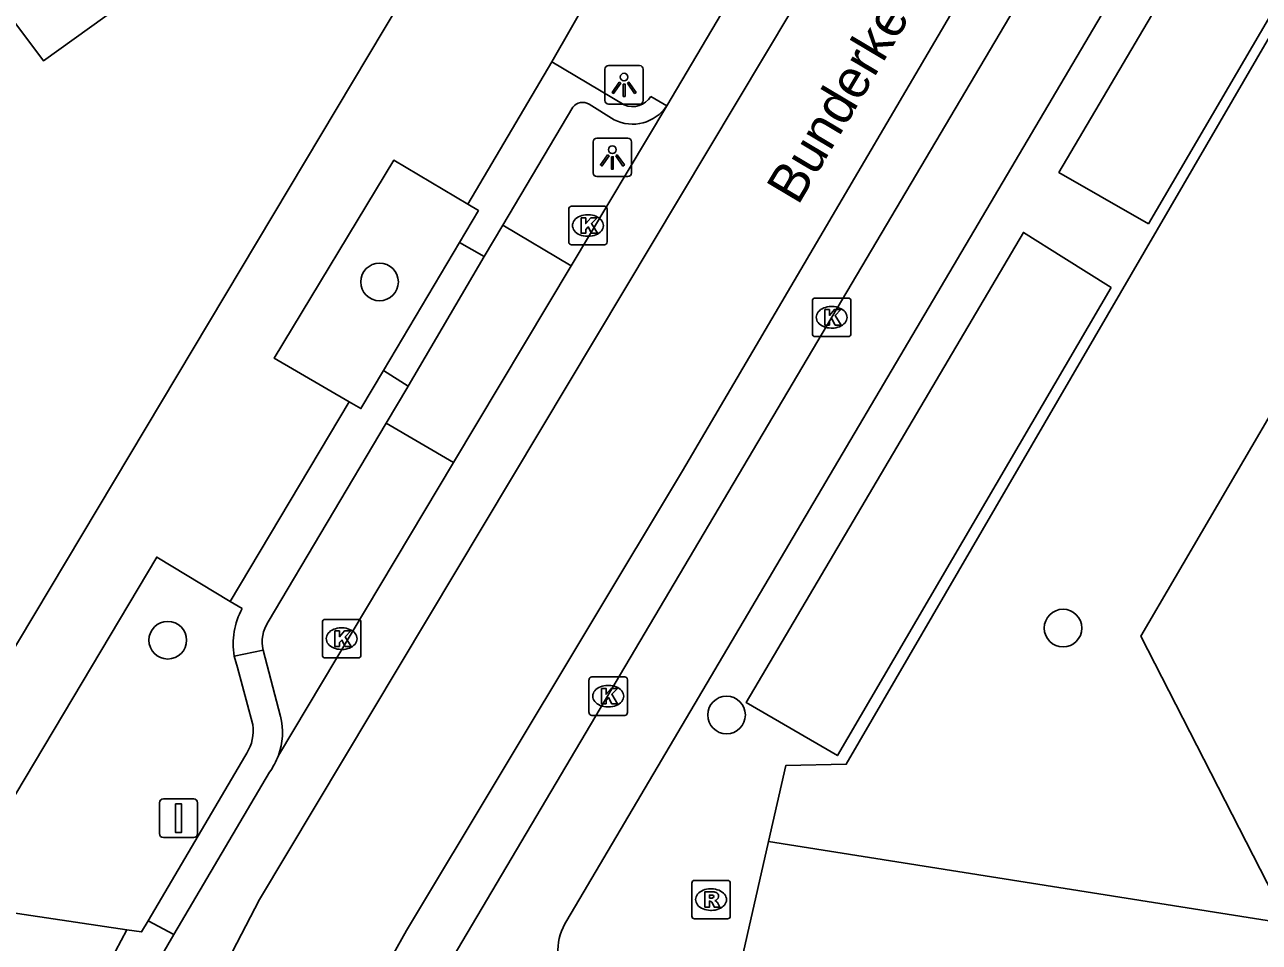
# Model space of a CAD drawing. Extents: x 163427 to 164190, y 380331 to 381641.
# Drawn here: x 163885.29 to 163917.37, y 381011.51 to 381035.34 of the extents above; entities that cross this region are included whole.
import ezdxf

# ---------------------------------------------------------------- set-up
doc = ezdxf.new("R2010")
doc.units = 0
for name, color, linetype in [('IMGEO_Afsluitpaal', 7, 'Continuous'), ('IMGEO_Boom', 7, 'Continuous'), ('IMGEO_Fietspad_gesloten', 7, 'Continuous'), ('IMGEO_Groenvoorziening', 7, 'Continuous'), ('IMGEO_Kolk', 7, 'Continuous'), ('IMGEO_Lichtpunt', 7, 'Continuous'), ('IMGEO_Openbare_ruimte_label', 7, 'Continuous'), ('IMGEO_Pand', 7, 'Continuous'), ('IMGEO_Rijbaan_lokaal_open', 7, 'Continuous'), ('IMGEO_Rioolput', 7, 'Continuous'), ('IMGEO_Voetpad_open', 7, 'Continuous'), ('IMGEO_Waterloop', 7, 'Continuous')]:
    doc.layers.add(name, color=color, linetype=linetype)

msp = doc.modelspace()

# ---------------------------------------------------------------- linework, layer by layer
at = {"layer": 'IMGEO_Afsluitpaal'}
for p, q in [((163888.89, 381015.232), (163889.68, 381015.232)), ((163889.68, 381015.232), (163888.89, 381015.232)), ((163888.79, 381014.332), (163888.79, 381015.132)), ((163888.79, 381015.132), (163888.79, 381014.332)), ((163889.78, 381015.132), (163889.78, 381014.332)), ((163889.78, 381014.332), (163889.78, 381015.132)), ((163889.68, 381014.232), (163888.89, 381014.232)), ((163888.89, 381014.232), (163889.68, 381014.232))]:
    msp.add_line(p, q, dxfattribs=at)
msp.add_lwpolyline([(163889.21, 381015.107), (163889.36, 381015.107), (163889.36, 381014.357), (163889.21, 381014.357), (163889.21, 381015.107)], dxfattribs=at)
for centre, start, end in [((163888.89, 381015.132), 90, 180), ((163888.89, 381015.132), 90, 180), ((163889.68, 381015.132), 0, 90), ((163889.68, 381015.132), 360, 90), ((163888.89, 381014.332), 180, 270), ((163888.89, 381014.332), 180, 270), ((163889.68, 381014.332), 270, 0), ((163889.68, 381014.332), 270, 0)]:
    msp.add_arc(centre, 0.1, start, end, dxfattribs=at)
at = {"layer": 'IMGEO_Boom'}
for centre in [(163894.507, 381028.656), (163912.265, 381019.669), (163889.004, 381019.354), (163903.523, 381017.412)]:
    msp.add_circle(centre, 0.489, dxfattribs=at)
at = {"layer": 'IMGEO_Fietspad_gesloten'}
for points in [[(163883.348, 381012.515), (163887.945, 381011.835)], [(163887.945, 381011.835), (163886.47, 381009.062)]]:
    msp.add_lwpolyline(points, dxfattribs=at)
at = {"layer": 'IMGEO_Groenvoorziening'}
for points in [[(163904.614, 381014.127), (163905.062, 381016.099), (163906.633, 381016.132), (163922.795, 381043.895), (163923.656, 381045.375)], [(163918.118, 381011.99), (163914.286, 381019.455), (163923.206, 381034.692), (163931.3, 381034.851), (163923.656, 381045.375)], [(163904.614, 381014.127), (163903.505, 381009.248)], [(163918.118, 381011.99), (163904.614, 381014.127)]]:
    msp.add_lwpolyline(points, dxfattribs=at)
at = {"layer": 'IMGEO_Kolk'}
for p, q in [((163899.496, 381030.621), (163900.348, 381030.621)), ((163899.421, 381029.695), (163899.421, 381030.547)), ((163899.909, 381030.401), (163899.934, 381030.401)), ((163900.422, 381030.547), (163900.422, 381029.695)), ((163899.932, 381029.841), (163899.907, 381029.841)), ((163900.348, 381029.621), (163899.496, 381029.621)), ((163905.753, 381027.312), (163905.753, 381028.164)), ((163905.828, 381028.238), (163906.68, 381028.238)), ((163906.754, 381028.164), (163906.754, 381027.312)), ((163906.241, 381028.018), (163906.266, 381028.018)), ((163906.264, 381027.458), (163906.239, 381027.458)), ((163906.68, 381027.238), (163905.828, 381027.238)), ((163893.022, 381018.968), (163893.022, 381019.82)), ((163893.097, 381019.894), (163893.949, 381019.894)), ((163894.023, 381019.82), (163894.023, 381018.968)), ((163893.51, 381019.674), (163893.535, 381019.674)), ((163893.533, 381019.114), (163893.508, 381019.114)), ((163893.949, 381018.894), (163893.097, 381018.894)), ((163900.024, 381018.402), (163900.876, 381018.402)), ((163899.949, 381017.476), (163899.949, 381018.328)), ((163900.437, 381018.182), (163900.462, 381018.182)), ((163900.95, 381018.328), (163900.95, 381017.476)), ((163900.46, 381017.622), (163900.435, 381017.622)), ((163900.876, 381017.402), (163900.024, 381017.402))]:
    msp.add_line(p, q, dxfattribs=at)
for points in [[(163899.496, 381030.621), (163900.348, 381030.621)], [(163899.421, 381029.695), (163899.421, 381030.547)], [(163899.742, 381030.321), (163899.865, 381030.321), (163899.865, 381030.17), (163899.995, 381030.321), (163900.159, 381030.321), (163900.013, 381030.17), (163900.166, 381029.921), (163900.014, 381029.921), (163899.929, 381030.085), (163899.865, 381030.018), (163899.865, 381029.921), (163899.742, 381029.921), (163899.742, 381030.321)], [(163900.422, 381030.547), (163900.422, 381029.695)], [(163900.348, 381029.621), (163899.496, 381029.621)], [(163905.753, 381027.312), (163905.753, 381028.164)], [(163905.828, 381028.238), (163906.68, 381028.238)], [(163906.754, 381028.164), (163906.754, 381027.312)], [(163906.074, 381027.938), (163906.197, 381027.938), (163906.197, 381027.787), (163906.327, 381027.938), (163906.491, 381027.938), (163906.345, 381027.787), (163906.498, 381027.538), (163906.346, 381027.538), (163906.261, 381027.702), (163906.197, 381027.635), (163906.197, 381027.538), (163906.074, 381027.538), (163906.074, 381027.938)], [(163906.68, 381027.238), (163905.828, 381027.238)], [(163893.022, 381018.968), (163893.022, 381019.82)], [(163893.097, 381019.894), (163893.949, 381019.894)], [(163894.023, 381019.82), (163894.023, 381018.968)], [(163893.343, 381019.594), (163893.466, 381019.594), (163893.466, 381019.443), (163893.596, 381019.594), (163893.76, 381019.594), (163893.614, 381019.443), (163893.767, 381019.194), (163893.615, 381019.194), (163893.53, 381019.358), (163893.466, 381019.291), (163893.466, 381019.194), (163893.343, 381019.194), (163893.343, 381019.594)], [(163893.949, 381018.894), (163893.097, 381018.894)], [(163900.024, 381018.402), (163900.876, 381018.402)], [(163899.949, 381017.476), (163899.949, 381018.328)], [(163900.27, 381018.102), (163900.393, 381018.102), (163900.393, 381017.951), (163900.523, 381018.102), (163900.687, 381018.102), (163900.541, 381017.951), (163900.694, 381017.702), (163900.542, 381017.702), (163900.457, 381017.866), (163900.393, 381017.799), (163900.393, 381017.702), (163900.27, 381017.702), (163900.27, 381018.102)], [(163900.95, 381018.328), (163900.95, 381017.476)], [(163900.876, 381017.402), (163900.024, 381017.402)]]:
    msp.add_lwpolyline(points, dxfattribs=at)
for centre, start, end in [((163899.498, 381030.545), 91.552, 178.448), ((163899.498, 381030.545), 91.552, 178.448), ((163900.346, 381030.545), 1.552, 88.448), ((163900.346, 381030.545), 1.552, 88.448), ((163899.498, 381029.697), 181.552, 268.448), ((163899.498, 381029.697), 181.552, 268.448), ((163900.346, 381029.697), 271.552, 358.448), ((163900.346, 381029.697), 271.552, 358.448), ((163905.83, 381028.162), 91.552, 178.448), ((163905.83, 381028.162), 91.552, 178.448), ((163906.678, 381028.162), 1.552, 88.448), ((163906.678, 381028.162), 1.552, 88.448), ((163905.83, 381027.314), 181.552, 268.448), ((163905.83, 381027.314), 181.552, 268.448), ((163906.678, 381027.314), 271.552, 358.448), ((163906.678, 381027.314), 271.552, 358.448), ((163893.099, 381019.818), 91.552, 178.448), ((163893.099, 381019.818), 91.552, 178.448), ((163893.947, 381019.818), 1.552, 88.448), ((163893.947, 381019.818), 1.552, 88.448), ((163893.099, 381018.97), 181.552, 268.448), ((163893.099, 381018.97), 181.552, 268.448), ((163893.947, 381018.97), 271.552, 358.448), ((163893.947, 381018.97), 271.552, 358.448), ((163900.026, 381018.326), 91.552, 178.448), ((163900.026, 381018.326), 91.552, 178.448), ((163900.874, 381018.326), 1.552, 88.448), ((163900.874, 381018.326), 1.552, 88.448), ((163900.026, 381017.478), 181.552, 268.448), ((163900.026, 381017.478), 181.552, 268.448), ((163900.874, 381017.478), 271.552, 358.448), ((163900.874, 381017.478), 271.552, 358.448)]:
    msp.add_arc(centre, 0.0765, start, end, dxfattribs=at)
for centre, major_axis, ratio, start_param, end_param in [((163899.908, 381030.121), (-0.387, 0.002), 0.722429, 4.712389, 7.853982), ((163899.933, 381030.121), (-0.39, 0.002), 0.717154, 1.570796, 4.712389), ((163906.24, 381027.738), (-0.387, 0.002), 0.722429, 4.712389, 7.853982), ((163906.265, 381027.738), (-0.39, 0.002), 0.717154, 1.570796, 4.712389), ((163893.509, 381019.394), (-0.387, 0.002), 0.722429, 4.712389, 7.853982), ((163893.534, 381019.394), (-0.39, 0.002), 0.717154, 1.570796, 4.712389), ((163900.436, 381017.902), (-0.387, 0.002), 0.722429, 4.712389, 7.853982), ((163900.461, 381017.902), (-0.39, 0.002), 0.717154, 1.570796, 4.712389)]:
    msp.add_ellipse(centre, major_axis=major_axis, ratio=ratio, start_param=start_param, end_param=end_param, dxfattribs=at)
at = {"layer": 'IMGEO_Lichtpunt'}
for p, q in [((163900.362, 381034.178), (163900.362, 381033.371)), ((163900.362, 381034.178), (163900.362, 381033.371)), ((163901.264, 381034.273), (163900.456, 381034.273)), ((163901.264, 381034.273), (163900.456, 381034.273)), ((163901.358, 381033.371), (163901.358, 381034.178)), ((163901.358, 381033.371), (163901.358, 381034.178)), ((163900.456, 381033.277), (163901.264, 381033.277)), ((163900.456, 381033.277), (163901.264, 381033.277)), ((163900.057, 381032.293), (163900.057, 381031.486)), ((163900.057, 381032.293), (163900.057, 381031.486)), ((163900.959, 381032.388), (163900.151, 381032.388)), ((163900.959, 381032.388), (163900.151, 381032.388)), ((163901.053, 381031.486), (163901.053, 381032.293)), ((163901.053, 381031.486), (163901.053, 381032.293)), ((163900.151, 381031.392), (163900.959, 381031.392)), ((163900.151, 381031.392), (163900.959, 381031.392))]:
    msp.add_line(p, q, dxfattribs=at)
for points in [[(163900.736, 381033.842), (163900.775, 381033.814), (163900.587, 381033.552), (163900.549, 381033.579), (163900.736, 381033.842)], [(163900.948, 381033.814), (163900.986, 381033.841), (163901.173, 381033.579), (163901.134, 381033.551), (163900.948, 381033.814)], [(163900.838, 381033.794), (163900.885, 381033.794), (163900.885, 381033.472), (163900.838, 381033.472), (163900.838, 381033.794)], [(163900.431, 381031.957), (163900.47, 381031.929), (163900.282, 381031.667), (163900.244, 381031.694), (163900.431, 381031.957)], [(163900.533, 381031.909), (163900.58, 381031.909), (163900.58, 381031.587), (163900.533, 381031.587), (163900.533, 381031.909)], [(163900.643, 381031.929), (163900.681, 381031.956), (163900.868, 381031.694), (163900.829, 381031.666), (163900.643, 381031.929)]]:
    msp.add_lwpolyline(points, dxfattribs=at)
for centre in [(163900.861, 381033.976), (163900.556, 381032.091)]:
    msp.add_circle(centre, 0.0994, dxfattribs=at)
for centre, start, end in [((163900.456, 381034.178), 90, 180), ((163900.456, 381034.178), 90, 180), ((163901.264, 381034.178), 0, 90), ((163901.264, 381034.178), 0, 90), ((163900.456, 381033.371), 180, 270), ((163900.456, 381033.371), 180, 270), ((163901.264, 381033.371), 270, 0), ((163901.264, 381033.371), 270, 360), ((163900.151, 381032.293), 90, 180), ((163900.151, 381032.293), 90, 180), ((163900.959, 381032.293), 0, 90), ((163900.959, 381032.293), 0, 90), ((163900.151, 381031.486), 180, 270), ((163900.151, 381031.486), 180, 270), ((163900.959, 381031.486), 270, 0), ((163900.959, 381031.486), 270, 360)]:
    msp.add_arc(centre, 0.0946, start, end, dxfattribs=at)
at = {"layer": 'IMGEO_Pand'}
msp.add_lwpolyline([(163887.731, 381042.589), (163887.641, 381042.523), (163890.954, 381038.117), (163885.779, 381034.397), (163884.902, 381035.564), (163882.12, 381033.474)], dxfattribs=at)
at = {"layer": 'IMGEO_Rijbaan_lokaal_open'}
for points in [[(163870.508, 380933.6), (163871.122, 380934.091), (163872.302, 380935.525), (163873.3, 380937.44), (163877.536, 380958.937), (163886.431, 381000.422), (163887.168, 381003.975), (163887.972, 381006.053), (163891.389, 381012.622), (163909.614, 381043.056), (163914.505, 381051.301), (163918.19, 381057.2), (163919.297, 381058.795)], [(163921.501, 381055.887), (163917.721, 381049.86), (163902.377, 381023.75), (163895.208, 381011.818), (163892.059, 381006.187), (163890.987, 381003.841), (163890.009, 380999.579), (163886.502, 380982.789), (163875.39, 380930.027), (163874.806, 380927.256), (163873.655, 380925.227), (163872.124, 380924.818), (163868.839, 380925.415)], [(163921.638, 381053.716), (163896.78, 381011.751), (163893.797, 381006.701)], [(163909.1, 381045.269), (163901.969, 381033.229)], [(163901.969, 381033.229), (163899.487, 381029.079)], [(163899.487, 381029.079), (163896.43, 381023.969)], [(163896.43, 381023.969), (163891.879, 381016.36)], [(163891.645, 381015.924), (163889.16, 381011.709)], [(163889.16, 381011.709), (163886.918, 381007.848)]]:
    msp.add_lwpolyline(points, dxfattribs=at)
msp.add_arc((163890.183, 381016.989), 1.809, 323.9163, 339.639, dxfattribs=at)
at = {"layer": 'IMGEO_Rioolput'}
for p, q in [((163902.619, 381012.192), (163902.619, 381013.044)), ((163902.694, 381013.118), (163903.546, 381013.118)), ((163903.62, 381013.044), (163903.62, 381012.192)), ((163903.107, 381012.898), (163903.132, 381012.898)), ((163903.13, 381012.338), (163903.105, 381012.338)), ((163903.546, 381012.118), (163902.694, 381012.118))]:
    msp.add_line(p, q, dxfattribs=at)
for points in [[(163902.619, 381012.192), (163902.619, 381013.044)], [(163902.694, 381013.118), (163903.546, 381013.118)], [(163903.62, 381013.044), (163903.62, 381012.192)], [(163903.208, 381012.816), (163902.956, 381012.818), (163902.956, 381012.418)], [(163903.134, 381012.737), (163903.08, 381012.737), (163903.08, 381012.656)], [(163903.08, 381012.656), (163903.132, 381012.656)], [(163902.956, 381012.418), (163903.08, 381012.418), (163903.08, 381012.58), (163903.091, 381012.58)], [(163903.138, 381012.551), (163903.209, 381012.418), (163903.349, 381012.418), (163903.284, 381012.544)], [(163903.546, 381012.118), (163902.694, 381012.118)]]:
    msp.add_lwpolyline(points, dxfattribs=at)
for centre, radius, start, end in [((163902.696, 381013.042), 0.0765, 91.552, 178.448), ((163902.696, 381013.042), 0.0765, 91.552, 178.448), ((163903.544, 381013.042), 0.0765, 1.552, 88.448), ((163903.544, 381013.042), 0.0765, 1.552, 88.448), ((163903.116, 381012.845), 0.19, 274.7715, 282.9687), ((163903.14, 381012.641), 0.0964, 77.0061, 93.1865), ((163903.154, 381012.698), 0.0378, 276.6634, 79.6772), ((163903.207, 381012.706), 0.109, 350.3612, 89.416), ((163903.205, 381012.706), 0.112, 277.5842, 350.9817), ((163903.09, 381012.527), 0.0533, 26.0293, 88.6989), ((163903.189, 381012.491), 0.108, 29.5134, 73.7905), ((163902.696, 381012.194), 0.0765, 181.552, 268.448), ((163902.696, 381012.194), 0.0765, 181.552, 268.448), ((163903.544, 381012.194), 0.0765, 271.552, 358.448), ((163903.544, 381012.194), 0.0765, 271.552, 358.448)]:
    msp.add_arc(centre, radius, start, end, dxfattribs=at)
for centre, major_axis, ratio, start_param, end_param in [((163903.106, 381012.618), (-0.387, 0.002), 0.722429, 4.712389, 7.853982), ((163903.131, 381012.618), (-0.39, 0.002), 0.717154, 1.570796, 4.712389)]:
    msp.add_ellipse(centre, major_axis=major_axis, ratio=ratio, start_param=start_param, end_param=end_param, dxfattribs=at)
at = {"layer": 'IMGEO_Voetpad_open'}
for points in [[(163911.288, 381063.108), (163897.12, 381039.404), (163884.702, 381018.618)], [(163899.372, 381012.075), (163923.099, 381052.238)], [(163898.984, 381034.371), (163900.583, 381037.172)], [(163896.799, 381030.675), (163898.984, 381034.371)], [(163900.862, 381033.253), (163898.984, 381034.371)], [(163899.531, 381033.191), (163897.711, 381030.133)], [(163900.603, 381032.87), (163899.95, 381033.275)], [(163901.969, 381033.229), (163901.555, 381033.472)], [(163893.722, 381025.542), (163891.772, 381026.675), (163894.877, 381031.816), (163896.799, 381030.675)], [(163896.588, 381029.685), (163897.078, 381030.509), (163896.799, 381030.675)], [(163897.711, 381030.133), (163897.224, 381029.315)], [(163899.487, 381029.079), (163897.711, 381030.133)], [(163894.611, 381026.359), (163896.588, 381029.685)], [(163896.588, 381029.685), (163897.224, 381029.315)], [(163897.224, 381029.315), (163895.254, 381025.952)], [(163894.611, 381026.359), (163894.022, 381025.368), (163893.722, 381025.542)], [(163895.254, 381025.952), (163894.611, 381026.359)], [(163894.679, 381024.986), (163895.243, 381025.934), (163895.254, 381025.952)], [(163890.628, 381020.363), (163893.722, 381025.542)], [(163891.616, 381019.832), (163894.679, 381024.986)], [(163894.679, 381024.986), (163896.43, 381023.969)], [(163883.348, 381012.515), (163888.718, 381021.511), (163890.628, 381020.363)], [(163890.628, 381020.363), (163890.939, 381020.176)], [(163891.484, 381019.097), (163890.734, 381018.941)], [(163891.937, 381017.377), (163891.484, 381019.097)], [(163890.734, 381018.941), (163890.813, 381018.648), (163891.204, 381017.194), (163891.212, 381017.163)], [(163891.057, 381016.418), (163891.008, 381016.335), (163888.495, 381012.071)], [(163887.945, 381011.835), (163888.323, 381011.779), (163888.495, 381012.071)], [(163888.495, 381012.071), (163889.16, 381011.709)]]:
    msp.add_lwpolyline(points, dxfattribs=at)
for centre, radius, start, end in [((163899.788, 381032.997), 0.322, 59.7232, 142.9492), ((163901.084, 381033.816), 1.062, 243.0317, 326.4183), ((163901.08, 381033.768), 0.559, 247.0323, 328.0425), ((163892.566, 381019.271), 1.862, 150.9265, 190.2241), ((163892.396, 381019.313), 0.937, 146.3331, 193.3042), ((163890.141, 381016.997), 1.083, 327.6882, 8.806), ((163890.223, 381016.965), 1.763, 339.944, 13.5279), ((163900.634, 381011.28), 1.492, 147.7846, 272.0339)]:
    msp.add_arc(centre, radius, start, end, dxfattribs=at)
at = {"layer": 'IMGEO_Waterloop'}
for points in [[(163914.489, 381030.169), (163913.232, 381030.888), (163912.158, 381031.502), (163919.265, 381043.547), (163921.494, 381042.135), (163914.489, 381030.169)], [(163913.52, 381028.513), (163906.403, 381016.357), (163904.036, 381017.736), (163911.238, 381029.942), (163912.29, 381029.283), (163913.52, 381028.513)]]:
    msp.add_lwpolyline(points, dxfattribs=at)

# ---------------------------------------------------------------- texts
at = {"layer": 'IMGEO_Openbare_ruimte_label'}
msp.add_text('Bunderkensven', height=1, rotation=59.2525, dxfattribs=at).set_placement((163905.379, 381030.623))

doc.saveas('drawing.dxf')
